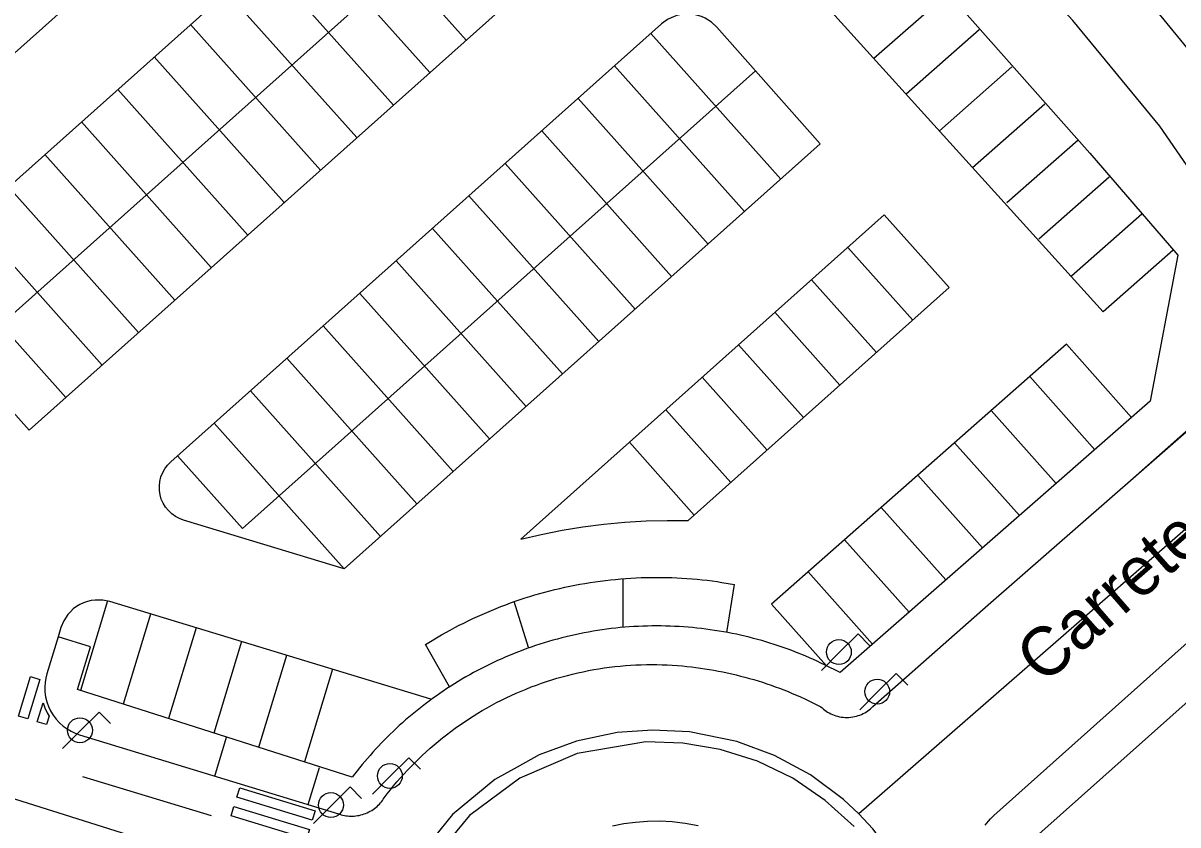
# Model space of a CAD drawing. Extents: x 282771 to 285132, y 4823109 to 4825496.
# Drawn here: x 283885.8 to 283944.9, y 4823934.9 to 4823976 of the extents above; entities that cross this region are included whole.
import ezdxf

# ---------------------------------------------------------------- set-up
doc = ezdxf.new("R2010")
doc.units = 0
for name, color, linetype in [('ACERA-BORDILLO', 7, 'Continuous'), ('ACERA-INTERIOR', 7, 'Continuous'), ('APARCAMIENTO', 7, 'Continuous'), ('BORDILLO', 7, 'Continuous'), ('CALLE-EJE', 7, 'Continuous'), ('CALLE-TEXTO', 7, 'Continuous'), ('FAROLA', 7, 'Continuous'), ('PASO-PEATONES', 7, 'Continuous'), ('SENAL-VIARIA', 7, 'Continuous')]:
    doc.layers.add(name, color=color, linetype=linetype)

msp = doc.modelspace()

# ---------------------------------------------------------------- linework, layer by layer
at = {"layer": 'ACERA-BORDILLO'}
for points in [[(283948.524, 4823964.182), (283944.03, 4823970.728), (283939.561, 4823976.145), (283936.852, 4823979.097), (283932.519, 4823982.889), (283929.918, 4823985.002), (283927.941, 4823986.193), (283924.881, 4823988.144), (283922.037, 4823989.742), (283917.54, 4823992.206), (283910.146, 4823996.242), (283891.832, 4824005.714)], [(283930.815, 4823980.208), (283940.441, 4823969.339), (283944.937, 4823964.12), (283943.526, 4823956.637), (283927.641, 4823942.736), (283926.848, 4823943.13), (283926.658, 4823943.222), (283926.466, 4823943.311), (283926.273, 4823943.4), (283926.078, 4823943.486), (283925.882, 4823943.571), (283925.684, 4823943.653), (283925.484, 4823943.734), (283925.283, 4823943.813), (283925.08, 4823943.889), (283924.876, 4823943.964), (283924.671, 4823944.037), (283924.464, 4823944.108), (283924.255, 4823944.176), (283924.045, 4823944.242), (283923.834, 4823944.307), (283923.622, 4823944.369), (283923.408, 4823944.428), (283923.194, 4823944.486), (283922.978, 4823944.541), (283922.76, 4823944.594), (283922.542, 4823944.644), (283922.323, 4823944.692), (283922.102, 4823944.738), (283921.881, 4823944.781), (283921.658, 4823944.822), (283921.435, 4823944.86), (283921.211, 4823944.896), (283920.985, 4823944.929), (283920.759, 4823944.96), (283920.533, 4823944.988), (283920.305, 4823945.013), (283920.077, 4823945.036), (283919.848, 4823945.056), (283919.619, 4823945.074), (283919.389, 4823945.089), (283919.159, 4823945.101), (283918.928, 4823945.11), (283918.697, 4823945.117), (283918.465, 4823945.121), (283918.233, 4823945.122), (283918.001, 4823945.121), (283917.769, 4823945.116), (283917.536, 4823945.109), (283917.303, 4823945.1), (283917.071, 4823945.087), (283916.838, 4823945.072), (283916.605, 4823945.054), (283916.373, 4823945.033), (283916.14, 4823945.009), (283915.908, 4823944.982), (283915.676, 4823944.953), (283915.444, 4823944.921), (283915.212, 4823944.886), (283914.981, 4823944.849), (283914.751, 4823944.808), (283914.52, 4823944.765), (283914.291, 4823944.719), (283914.062, 4823944.671), (283913.833, 4823944.619), (283913.606, 4823944.565), (283913.379, 4823944.509), (283913.152, 4823944.449), (283912.927, 4823944.387), (283912.702, 4823944.322), (283912.479, 4823944.255), (283912.256, 4823944.185), (283912.034, 4823944.112), (283911.814, 4823944.037), (283911.594, 4823943.959), (283911.376, 4823943.879), (283911.159, 4823943.796), (283910.943, 4823943.711), (283910.728, 4823943.623), (283910.515, 4823943.533), (283910.303, 4823943.44), (283910.092, 4823943.345), (283909.883, 4823943.248), (283909.675, 4823943.149), (283909.469, 4823943.047), (283909.264, 4823942.943), (283909.061, 4823942.836), (283908.859, 4823942.728), (283908.66, 4823942.617), (283908.461, 4823942.505), (283908.265, 4823942.39), (283908.07, 4823942.273), (283907.877, 4823942.154), (283907.686, 4823942.033), (283907.497, 4823941.91), (283907.309, 4823941.786), (283907.123, 4823941.659), (283906.94, 4823941.531), (283906.758, 4823941.401), (283906.578, 4823941.269), (283906.4, 4823941.136), (283906.224, 4823941.001), (283906.05, 4823940.864), (283905.879, 4823940.726), (283905.709, 4823940.586), (283905.541, 4823940.444), (283905.375, 4823940.302), (283905.212, 4823940.157), (283905.05, 4823940.012), (283904.891, 4823939.865), (283904.734, 4823939.717), (283904.579, 4823939.568), (283904.426, 4823939.417), (283904.275, 4823939.265), (283904.126, 4823939.112), (283903.98, 4823938.958), (283903.836, 4823938.803), (283903.694, 4823938.647), (283903.554, 4823938.491), (283903.416, 4823938.333), (283903.281, 4823938.174), (283903.147, 4823938.015), (283903.016, 4823937.854), (283902.888, 4823937.693), (283902.761, 4823937.531), (283902.636, 4823937.369), (283888.57, 4823941.864), (283889.235, 4823944.055), (283887.574, 4823944.56), (283886.998, 4823942.667), (283886.943, 4823942.45), (283886.906, 4823942.22), (283886.891, 4823941.982), (283886.899, 4823941.737), (283886.932, 4823941.488), (283886.99, 4823941.241), (283887.075, 4823940.999), (283887.184, 4823940.765), (283887.317, 4823940.543), (283887.471, 4823940.338), (283887.644, 4823940.151), (283887.832, 4823939.986), (283888.031, 4823939.842), (283888.237, 4823939.722), (283888.448, 4823939.625), (283888.66, 4823939.549), (283901.931, 4823935.495), (283902.005, 4823935.47), (283902.081, 4823935.447), (283902.158, 4823935.427), (283902.238, 4823935.411), (283902.318, 4823935.397), (283902.401, 4823935.387), (283902.484, 4823935.38), (283902.568, 4823935.377), (283902.653, 4823935.377), (283902.739, 4823935.381), (283902.824, 4823935.389), (283902.91, 4823935.401), (283902.995, 4823935.416), (283903.08, 4823935.436), (283903.164, 4823935.459), (283903.248, 4823935.486), (283903.329, 4823935.516), (283903.41, 4823935.551), (283903.488, 4823935.588), (283903.565, 4823935.629), (283903.639, 4823935.673), (283903.711, 4823935.72), (283903.781, 4823935.77), (283903.847, 4823935.823), (283903.911, 4823935.878), (283903.973, 4823935.935), (283904.031, 4823935.994), (283904.086, 4823936.055), (283904.137, 4823936.117), (283904.186, 4823936.181), (283904.231, 4823936.246), (283904.273, 4823936.311), (283904.433, 4823936.519), (283904.596, 4823936.725), (283904.763, 4823936.929), (283904.933, 4823937.131), (283905.108, 4823937.332), (283905.286, 4823937.53), (283905.467, 4823937.726), (283905.653, 4823937.92), (283905.842, 4823938.112), (283906.034, 4823938.301), (283906.23, 4823938.488), (283906.429, 4823938.672), (283906.632, 4823938.853), (283906.838, 4823939.031), (283907.047, 4823939.207), (283907.26, 4823939.38), (283907.476, 4823939.549), (283907.695, 4823939.716), (283907.917, 4823939.879), (283908.141, 4823940.039), (283908.369, 4823940.195), (283908.6, 4823940.348), (283908.833, 4823940.498), (283909.069, 4823940.644), (283909.308, 4823940.786), (283909.549, 4823940.925), (283909.792, 4823941.059), (283910.038, 4823941.19), (283910.286, 4823941.317), (283910.536, 4823941.44), (283910.788, 4823941.559), (283911.042, 4823941.673), (283911.298, 4823941.784), (283911.556, 4823941.89), (283911.815, 4823941.993), (283912.076, 4823942.091), (283912.338, 4823942.184), (283912.602, 4823942.274), (283912.866, 4823942.359), (283913.132, 4823942.439), (283913.399, 4823942.516), (283913.667, 4823942.588), (283913.935, 4823942.655), (283914.204, 4823942.718), (283914.474, 4823942.777), (283914.744, 4823942.831), (283915.014, 4823942.881), (283915.285, 4823942.926), (283915.556, 4823942.967), (283915.827, 4823943.004), (283916.097, 4823943.036), (283916.368, 4823943.064), (283916.638, 4823943.087), (283916.908, 4823943.107), (283917.177, 4823943.122), (283917.446, 4823943.132), (283917.714, 4823943.139), (283917.982, 4823943.141), (283918.248, 4823943.139), (283918.514, 4823943.133), (283918.778, 4823943.123), (283919.041, 4823943.109), (283919.304, 4823943.091), (283919.564, 4823943.069), (283919.794, 4823943.047), (283920.025, 4823943.021), (283920.255, 4823942.993), (283920.484, 4823942.962), (283920.714, 4823942.928), (283920.943, 4823942.892), (283921.173, 4823942.852), (283921.401, 4823942.81), (283921.63, 4823942.765), (283921.858, 4823942.717), (283922.085, 4823942.666), (283922.312, 4823942.613), (283922.538, 4823942.556), (283922.764, 4823942.497), (283922.989, 4823942.435), (283923.213, 4823942.371), (283923.436, 4823942.303), (283923.659, 4823942.233), (283923.88, 4823942.16), (283924.101, 4823942.085), (283924.321, 4823942.007), (283924.539, 4823941.926), (283924.757, 4823941.842), (283924.973, 4823941.756), (283925.188, 4823941.668), (283925.402, 4823941.576), (283925.614, 4823941.483), (283925.826, 4823941.386), (283926.035, 4823941.288), (283926.244, 4823941.186), (283926.451, 4823941.083), (283926.656, 4823940.977), (283926.717, 4823940.919), (283926.782, 4823940.863), (283926.85, 4823940.809), (283926.922, 4823940.757), (283926.997, 4823940.708), (283927.076, 4823940.663), (283927.158, 4823940.62), (283927.243, 4823940.582), (283927.33, 4823940.547), (283927.42, 4823940.516), (283927.512, 4823940.49), (283927.606, 4823940.468), (283927.702, 4823940.451), (283927.799, 4823940.44), (283927.896, 4823940.433), (283927.994, 4823940.431), (283928.092, 4823940.434), (283928.189, 4823940.442), (283928.285, 4823940.456), (283928.381, 4823940.474), (283928.474, 4823940.497), (283928.566, 4823940.524), (283928.656, 4823940.556), (283928.743, 4823940.592), (283928.827, 4823940.632), (283928.908, 4823940.676), (283928.986, 4823940.723), (283929.061, 4823940.773), (283929.132, 4823940.825), (283929.199, 4823940.88), (283929.263, 4823940.937), (283929.323, 4823940.996), (283935.227, 4823946.206), (283946.042, 4823955.648)], [(283942.211, 4823952.304), (283947.89, 4823957.325)], [(283935.077, 4823934.912), (283935.154, 4823935.016), (283935.236, 4823935.116), (283935.339, 4823935.231), (283935.428, 4823935.321), (283935.52, 4823935.406), (283949.26, 4823947.685)]]:
    msp.add_lwpolyline(points, dxfattribs=at)
at = {"layer": 'ACERA-INTERIOR'}
for points in [[(283941.94, 4823878.406), (283936.06, 4823894.206), (283934.69, 4823898.196), (283930.73, 4823909.256), (283931.68, 4823909.966), (283933.66, 4823911.805), (283935.02, 4823913.545), (283936.53, 4823915.905), (283937.8, 4823918.995), (283938.25, 4823920.875), (283938.48, 4823922.275), (283938.65, 4823924.015), (283938.64, 4823925.895), (283938.32, 4823928.565), (283937.72, 4823930.695), (283937.11, 4823932.245), (283936.58, 4823933.345), (283950.31, 4823945.575), (283978.61, 4823899.826), (283962.09, 4823890.086), (283942.22, 4823878.056), (283941.94, 4823878.406)], [(283895.598, 4823937.43), (283896.207, 4823939.423)], [(283900.38, 4823935.969), (283900.962, 4823937.875)]]:
    msp.add_lwpolyline(points, dxfattribs=at)
at = {"layer": 'APARCAMIENTO'}
for points in [[(283941.115, 4823961.21), (283924.254, 4823979.849), (283922.042, 4823981.123), (283917.745, 4823983.619), (283891.359, 4823998)], [(283899.977, 4823987.552), (283868.31, 4823959.292)], [(283903.542, 4823984.131), (283873.697, 4823957.497)], [(283908.881, 4823982.194), (283877.026, 4823953.766)], [(283901.821, 4823982.596), (283908.48, 4823975.135)], [(283899.956, 4823980.931), (283906.614, 4823973.47)], [(283913.918, 4823979.988), (283886.096, 4823955.159)], [(283898.091, 4823979.266), (283904.749, 4823971.805)], [(283896.225, 4823977.602), (283902.884, 4823970.141)], [(283933.142, 4823977.51), (283929.374, 4823974.189)], [(283921.324, 4823975.804), (283921.057, 4823976.054), (283920.729, 4823976.262), (283920.545, 4823976.344), (283920.351, 4823976.407), (283920.15, 4823976.451), (283919.944, 4823976.474), (283919.736, 4823976.475), (283919.531, 4823976.455), (283919.331, 4823976.415), (283919.139, 4823976.356), (283918.789, 4823976.187), (283918.495, 4823975.97)], [(283918.495, 4823975.97), (283893.341, 4823953.522)], [(283894.36, 4823975.937), (283901.018, 4823968.476)], [(283921.324, 4823975.804), (283926.623, 4823969.821)], [(283934.762, 4823975.672), (283931.018, 4823972.372)], [(283917.946, 4823975.479), (283924.604, 4823968.018)], [(283892.495, 4823974.273), (283899.153, 4823966.812)], [(283916.08, 4823973.815), (283922.739, 4823966.354)], [(283923.308, 4823973.563), (283897.026, 4823950.109)], [(283936.446, 4823973.761), (283932.727, 4823970.483)], [(283890.629, 4823972.608), (283897.288, 4823965.147)], [(283914.215, 4823972.15), (283920.873, 4823964.689)], [(283938.123, 4823971.858), (283934.428, 4823968.602)], [(283888.764, 4823970.943), (283895.422, 4823963.482)], [(283912.35, 4823970.486), (283919.008, 4823963.024)], [(283926.623, 4823969.821), (283902.22, 4823948.043)], [(283939.838, 4823970.019), (283936.187, 4823966.801)], [(283886.899, 4823969.279), (283893.557, 4823961.818)], [(283910.485, 4823968.821), (283917.143, 4823961.36)], [(283941.428, 4823968.108), (283937.831, 4823964.937)], [(283885.034, 4823967.614), (283891.692, 4823960.153)], [(283908.619, 4823967.156), (283915.277, 4823959.695)], [(283929.898, 4823966.185), (283911.278, 4823949.568)], [(283929.898, 4823966.185), (283933.227, 4823962.455)], [(283943.097, 4823966.214), (283939.499, 4823963.043)], [(283883.168, 4823965.95), (283889.827, 4823958.489)], [(283906.754, 4823965.492), (283913.412, 4823958.031)], [(283928.033, 4823964.52), (283931.362, 4823960.79)], [(283944.713, 4823964.381), (283941.115, 4823961.21)], [(283881.303, 4823964.285), (283887.961, 4823956.824)], [(283904.889, 4823963.827), (283911.547, 4823956.366)], [(283879.438, 4823962.62), (283886.096, 4823955.159)], [(283926.168, 4823962.856), (283929.497, 4823959.125)], [(283903.023, 4823962.162), (283909.681, 4823954.701)], [(283933.227, 4823962.455), (283919.858, 4823950.524)], [(283924.302, 4823961.191), (283927.632, 4823957.461)], [(283901.158, 4823960.498), (283907.816, 4823953.037)], [(283922.437, 4823959.527), (283925.766, 4823955.796)], [(283939.239, 4823959.557), (283924.122, 4823946.234)], [(283939.239, 4823959.557), (283942.568, 4823955.799)], [(283899.293, 4823958.833), (283905.951, 4823951.372)], [(283920.572, 4823957.862), (283923.901, 4823954.132)], [(283937.364, 4823957.904), (283940.687, 4823954.153)], [(283897.428, 4823957.169), (283904.086, 4823949.708)], [(283918.707, 4823956.197), (283922.036, 4823952.467)], [(283935.376, 4823956.152), (283938.707, 4823952.42)], [(283895.562, 4823955.504), (283902.22, 4823948.043)], [(283916.841, 4823954.533), (283920.17, 4823950.802)], [(283933.5, 4823954.499), (283936.825, 4823950.773)], [(283893.697, 4823953.839), (283897.026, 4823950.109)], [(283893.998, 4823950.542), (283893.788, 4823950.621), (283893.584, 4823950.729), (283893.394, 4823950.866), (283893.222, 4823951.028), (283893.073, 4823951.213), (283892.952, 4823951.413), (283892.86, 4823951.624), (283892.797, 4823951.84), (283892.763, 4823952.062), (283892.758, 4823952.292), (283892.784, 4823952.525), (283892.841, 4823952.755), (283892.929, 4823952.975), (283893.045, 4823953.179), (283893.184, 4823953.362), (283893.341, 4823953.522)], [(283931.625, 4823952.846), (283934.944, 4823949.127)], [(283929.749, 4823951.193), (283933.062, 4823947.48)], [(283902.22, 4823948.043), (283893.998, 4823950.542)], [(283911.278, 4823949.568), (283912.331, 4823949.812), (283913.392, 4823950.021), (283914.461, 4823950.195), (283915.536, 4823950.333), (283916.615, 4823950.435), (283917.697, 4823950.5), (283918.778, 4823950.53), (283919.858, 4823950.524)], [(283927.873, 4823949.54), (283931.181, 4823945.834)], [(283925.998, 4823947.887), (283929.299, 4823944.187)], [(283906.395, 4823944.178), (283907.219, 4823944.659), (283907.442, 4823944.786), (283907.668, 4823944.911), (283907.895, 4823945.033), (283908.124, 4823945.153), (283908.355, 4823945.27), (283908.587, 4823945.385), (283908.821, 4823945.497), (283909.057, 4823945.607), (283909.294, 4823945.714), (283909.533, 4823945.818), (283909.774, 4823945.92), (283910.016, 4823946.019), (283910.259, 4823946.115), (283910.504, 4823946.208), (283910.75, 4823946.299), (283910.997, 4823946.386), (283911.246, 4823946.471), (283911.496, 4823946.553), (283911.747, 4823946.632), (283911.999, 4823946.708), (283912.252, 4823946.781), (283912.506, 4823946.851), (283912.761, 4823946.918), (283913.017, 4823946.982), (283913.273, 4823947.043), (283913.531, 4823947.101), (283913.789, 4823947.155), (283914.048, 4823947.207), (283914.307, 4823947.256), (283914.567, 4823947.301), (283914.828, 4823947.343), (283915.088, 4823947.383), (283915.35, 4823947.419), (283915.611, 4823947.452), (283915.873, 4823947.482), (283916.135, 4823947.508), (283916.397, 4823947.532), (283916.66, 4823947.552), (283916.922, 4823947.57), (283917.184, 4823947.584), (283917.446, 4823947.595), (283917.708, 4823947.603), (283917.97, 4823947.608), (283918.232, 4823947.609), (283918.493, 4823947.608), (283918.754, 4823947.603), (283919.015, 4823947.596), (283919.275, 4823947.585), (283919.535, 4823947.571), (283919.794, 4823947.555), (283920.053, 4823947.535), (283920.31, 4823947.512), (283920.567, 4823947.486), (283920.824, 4823947.458), (283921.079, 4823947.426), (283921.334, 4823947.392), (283921.588, 4823947.354), (283922.227, 4823947.252)], [(283916.531, 4823945.058), (283916.531, 4823947.549)], [(283921.835, 4823944.793), (283922.227, 4823947.252)], [(283890.214, 4823946.37), (283889.856, 4823946.444), (283889.469, 4823946.45), (283889.27, 4823946.423), (283889.072, 4823946.376), (283888.878, 4823946.309), (283888.691, 4823946.221), (283888.514, 4823946.114), (283888.349, 4823945.99), (283888.2, 4823945.852), (283888.067, 4823945.702), (283887.857, 4823945.377), (283887.719, 4823945.038)], [(283890.106, 4823946.403), (283888.713, 4823941.818)], [(283906.665, 4823941.37), (283890.214, 4823946.37)], [(283911.668, 4823944.01), (283910.932, 4823946.368)], [(283924.122, 4823946.234), (283926.946, 4823943.07)], [(283892.312, 4823945.732), (283890.909, 4823941.116)], [(283887.719, 4823945.038), (283887.574, 4823944.56)], [(283894.641, 4823945.025), (283893.228, 4823940.375)], [(283896.967, 4823944.318), (283895.544, 4823939.635)], [(283907.619, 4823942.002), (283906.395, 4823944.178)], [(283899.28, 4823943.615), (283897.847, 4823938.899)], [(283901.635, 4823942.899), (283900.191, 4823938.15)]]:
    msp.add_lwpolyline(points, dxfattribs=at)
at = {"layer": 'BORDILLO'}
for points in [[(283947.745, 4823971.906), (283943.15, 4823977.526), (283938.715, 4823982.275), (283933.567, 4823986.565), (283927.572, 4823990.745), (283921.773, 4823993.823), (283908.801, 4824000.589), (283869.714, 4824021.4)], [(283920.363, 4823934.877), (283919.7, 4823935), (283919.043, 4823935.077), (283918.396, 4823935.111), (283917.764, 4823935.103), (283917.148, 4823935.057), (283916.552, 4823934.976), (283915.979, 4823934.863)]]:
    msp.add_lwpolyline(points, dxfattribs=at)
at = {"layer": 'CALLE-EJE'}
for points in [[(283963.78, 4823966.145), (283928.601, 4823935.49)], [(283821.87, 4823956.2), (283835.649, 4823951.941), (283904.383, 4823930.249)], [(283928.601, 4823935.49), (283927.813, 4823936.222), (283926.115, 4823937.486), (283924.272, 4823938.485), (283922.347, 4823939.199), (283919.919, 4823939.687), (283918.025, 4823939.787), (283916.221, 4823939.654), (283914.136, 4823939.222), (283912.225, 4823938.519), (283911.087, 4823937.886), (283909.948, 4823937.253), (283907.785, 4823935.461), (283905.905, 4823933.144), (283904.383, 4823930.249)], [(283923.407, 4823911.333), (283924.51, 4823911.804), (283925.904, 4823912.55), (283927.974, 4823914.099), (283929.059, 4823915.157), (283930.28, 4823916.686), (283931.251, 4823918.293), (283931.811, 4823919.517), (283932.479, 4823921.539), (283932.825, 4823923.545), (283932.905, 4823925.257), (283932.834, 4823926.601), (283932.616, 4823927.986), (283932.269, 4823929.388), (283931.753, 4823930.787), (283931.098, 4823932.162), (283930.271, 4823933.479), (283929.312, 4823934.727), (283928.601, 4823935.49)]]:
    msp.add_lwpolyline(points, dxfattribs=at)
at = {"layer": 'FAROLA'}
for p, q in [((283928.557, 4823944.713), (283927.617, 4823943.783)), ((283929.147, 4823944.123), (283928.557, 4823944.713)), ((283927.617, 4823943.783), (283926.687, 4823942.843)), ((283930.52, 4823942.685), (283929.58, 4823941.755)), ((283931.11, 4823942.095), (283930.52, 4823942.685)), ((283929.58, 4823941.755), (283928.65, 4823940.815)), ((283889.67, 4823940.705), (283888.73, 4823939.775)), ((283890.26, 4823940.115), (283889.67, 4823940.705)), ((283888.73, 4823939.775), (283887.8, 4823938.835)), ((283905.55, 4823938.365), (283904.61, 4823937.435)), ((283906.14, 4823937.775), (283905.55, 4823938.365)), ((283904.61, 4823937.435), (283903.68, 4823936.495)), ((283902.53, 4823936.875), (283901.59, 4823935.945)), ((283903.12, 4823936.285), (283902.53, 4823936.875)), ((283901.59, 4823935.945), (283900.66, 4823935.005))]:
    msp.add_line(p, q, dxfattribs=at)
for centre in [(283927.577, 4823943.783), (283929.54, 4823941.755), (283888.69, 4823939.775), (283904.57, 4823937.435), (283901.55, 4823935.945)]:
    msp.add_circle(centre, 0.637, dxfattribs=at)
at = {"layer": 'PASO-PEATONES'}
for points in [[(283885.544, 4823940.501), (283886.161, 4823942.523), (283886.639, 4823942.376), (283886.022, 4823940.355)], [(283887.007, 4823940.67), (283887.111, 4823940.498), (283886.978, 4823940.063), (283886.5, 4823940.209), (283886.798, 4823941.184), (283886.889, 4823940.923)], [(283900.595, 4823935.171), (283896.729, 4823936.352), (283896.876, 4823936.83), (283900.742, 4823935.649)], [(283900.301, 4823934.215), (283896.434, 4823935.396), (283896.582, 4823935.874), (283900.448, 4823934.693)]]:
    msp.add_lwpolyline(points, close=True, dxfattribs=at)
at = {"layer": 'SENAL-VIARIA'}
for points in [[(283928.353, 4823934.842), (283926.88, 4823936.184), (283925.213, 4823937.314), (283923.401, 4823938.193), (283921.501, 4823938.798), (283919.575, 4823939.122), (283917.68, 4823939.178), (283914.168, 4823938.589), (283911.223, 4823937.314), (283908.646, 4823935.401), (283906.381, 4823932.654)], [(283895.428, 4823935.389), (283888.845, 4823937.398)]]:
    msp.add_lwpolyline(points, dxfattribs=at)

# ---------------------------------------------------------------- texts
at = {"layer": 'CALLE-TEXTO'}
msp.add_text('Carretera Vizcaína', height=2.5, rotation=41.06936, dxfattribs=at).set_placement((283938.058, 4823942.072))

doc.saveas('drawing.dxf')
